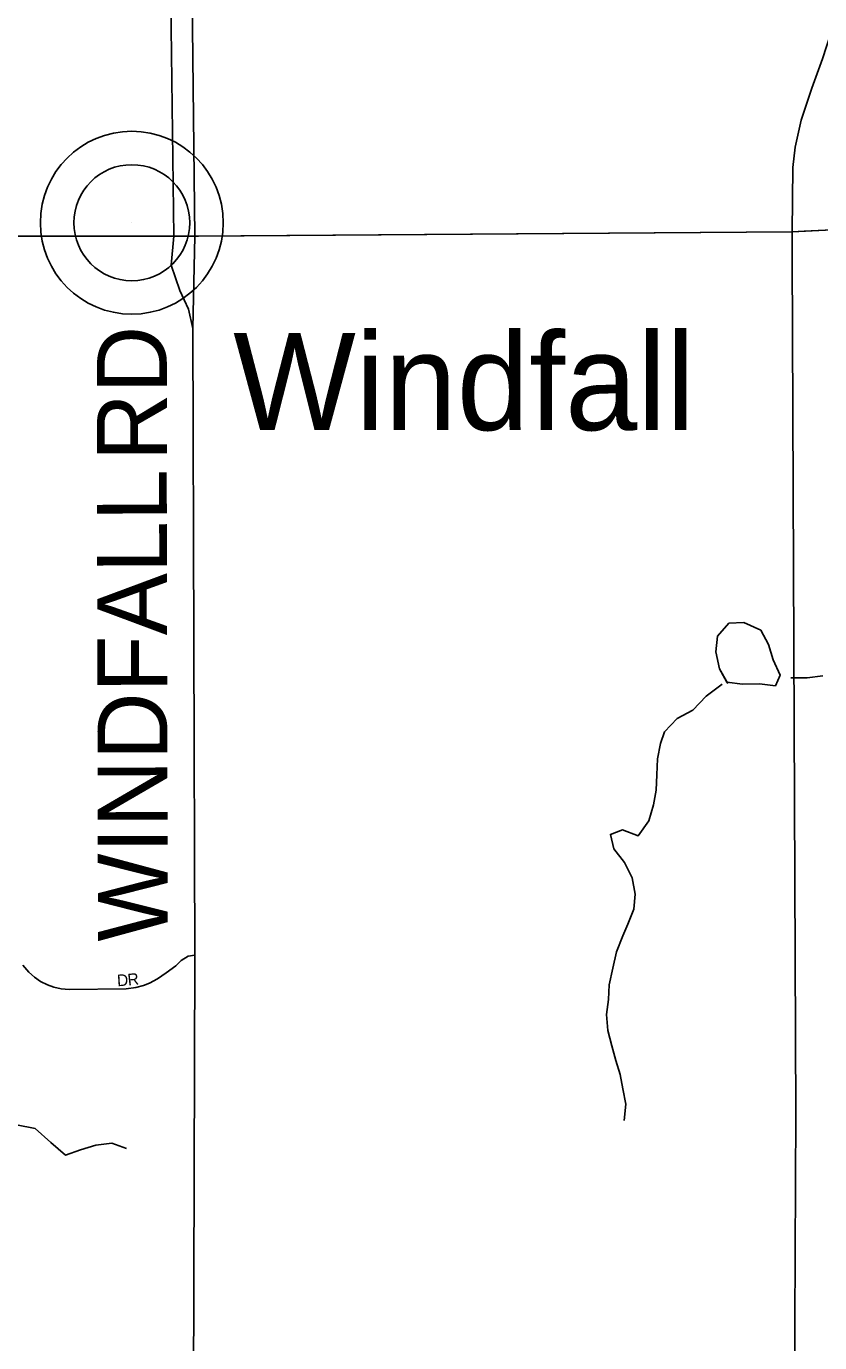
# Model space of a CAD drawing. Extents: x 1985906 to 2277390, y 930619 to 1324581.
# Drawn here: x 2164849 to 2168256, y 1138503 to 1144156 of the extents above; entities that cross this region are included whole.
import ezdxf

# ---------------------------------------------------------------- set-up
doc = ezdxf.new("R2010")
doc.units = 0
for name, color, linetype in [('GM_X_County_Road', 7, 'Continuous'), ('GM_X_County_Road_Text', 7, 'Continuous'), ('GM_X_Minor_Lake', 7, 'Continuous'), ('GM_X_Minor_River', 7, 'Continuous'), ('GM_X_State_Route', 7, 'Continuous'), ('GM_X_Township', 7, 'Continuous'), ('GM_X_Township_Road', 7, 'Continuous'), ('GM_X_Township_Subdivision', 7, 'Continuous'), ('GM_X_Township_Subdivision_Text', 7, 'Continuous'), ('GM_X_Unincorporated', 7, 'Continuous'), ('GM_X_Unincorporated_Location', 7, 'Continuous'), ('GM_X_Unincorporated_Text', 7, 'Continuous')]:
    doc.layers.add(name, color=color, linetype=linetype)

msp = doc.modelspace()

# ---------------------------------------------------------------- linework, layer by layer
at = {"layer": 'GM_X_County_Road'}
for points in [[(2165482.4, 1143254), (2165482.4, 1143254), (2165470.4, 1144148.4), (2165470.4, 1144411.3), (2165430.8, 1146527.8), (2165462.5, 1150404.1)], [(2165594.2, 1136655.6), (2165588.2, 1136701.9), (2165566, 1137828.9), (2165573.1, 1140167.1), (2165564.4, 1142857.3), (2165545.8, 1142940.8), (2165508.7, 1143021.1), (2165471.6, 1143129.3), (2165482.4, 1143254)]]:
    msp.add_lwpolyline(points, dxfattribs=at)
at = {"layer": 'GM_X_Minor_Lake'}
for points in [[(2168067, 1141323), (2168086.2, 1141369.4), (2168057, 1141435), (2168035.9, 1141500.8), (2168002.9, 1141562.3), (2167930.4, 1141595.1), (2167866.6, 1141592), (2167817.6, 1141537), (2167810.8, 1141468.8), (2167826, 1141396.9), (2167857.9, 1141339.3)], [(2168067, 1141323), (2168086.2, 1141369.4), (2168057, 1141435), (2168035.9, 1141500.8), (2168002.9, 1141562.3), (2167930.4, 1141595.1), (2167866.6, 1141592), (2167817.6, 1141537), (2167810.8, 1141468.8), (2167826, 1141396.9), (2167861.1, 1141333.4)], [(2167857, 1141339.4), (2167925.1, 1141330.5), (2167997, 1141331.8), (2168067, 1141323)], [(2167857.9, 1141339.3), (2167925.1, 1141330.5), (2167997, 1141331.8), (2168067, 1141323)]]:
    msp.add_lwpolyline(points, dxfattribs=at)
at = {"layer": 'GM_X_Minor_River'}
for points in [[(2168270, 1141366.6), (2168202.2, 1141357.4), (2168132.3, 1141358.2)], [(2167416.8, 1139456.3), (2167423.5, 1139526.5), (2167410.4, 1139592.4), (2167399.3, 1139654.3), (2167380.3, 1139714.1), (2167363.2, 1139777.9), (2167346.1, 1139843.7), (2167340.9, 1139911.8), (2167349.7, 1139976), (2167352.6, 1140040.2), (2167367.3, 1140110.6), (2167384.1, 1140181), (2167410.8, 1140249.6), (2167431.9, 1140300.1), (2167458.7, 1140364.6), (2167463.6, 1140428.8), (2167450.4, 1140498.7), (2167417.3, 1140564.3), (2167372.3, 1140623.6), (2167357.2, 1140685.4), (2167408.8, 1140704.4), (2167477.2, 1140679.5), (2167522, 1140744.4), (2167542.7, 1140812.9), (2167553.6, 1140875.2), (2167556.4, 1140941.4), (2167559.2, 1141009.6), (2167572, 1141075.9), (2167589.1, 1141126.3), (2167644.1, 1141183.4), (2167711.3, 1141218.6), (2167768.2, 1141279.7), (2167837.2, 1141331)], [(2164806.8, 1139438.6), (2164886.9, 1139422), (2164953.9, 1139363), (2165016.8, 1139308), (2165082.3, 1139331.2), (2165147.8, 1139350.4), (2165215.6, 1139359.6), (2165279.9, 1139336.7)]]:
    msp.add_lwpolyline(points, dxfattribs=at)
at = {"layer": 'GM_X_State_Route'}
for points in [[(2168189.2, 1143276), (2168310.4, 1143281.3), (2170164.3, 1143287.1), (2173370.3, 1143303.6), (2173555.1, 1143298), (2174315.3, 1143305.5), (2179295.7, 1143339.1), (2182902.7, 1143351.6), (2184732.2, 1143359.5), (2187503.9, 1143367.9), (2190722.1, 1143376.2)], [(2165588.6, 1143255), (2168137.3, 1143273.8), (2168189.2, 1143276)], [(2164244.3, 1143254.7), (2165383.4, 1143254.1)], [(2165383.4, 1143254.1), (2165482.4, 1143254), (2165535.5, 1143254.5)], [(2165535.5, 1143254.5), (2165573.1, 1143254.9), (2165588.6, 1143255)]]:
    msp.add_lwpolyline(points, dxfattribs=at)
at = {"layer": 'GM_X_Township'}
for points in [[(2168310.4, 1143281.3), (2168137.3, 1143273.8), (2165573.1, 1143254.9), (2165492.6, 1150411.1), (2165484.7, 1152262.1), (2165479, 1152728.9), (2165479.2, 1155198), (2165422.7, 1161230.6), (2165382.3, 1165399.2), (2165357.7, 1167072.5), (2167756.8, 1167110.4), (2167977.1, 1167113.9), (2171016.3, 1167170.2)], [(2165484.7, 1152262.1), (2165492.6, 1150411.1), (2165573.1, 1143254.9), (2165482.4, 1143254), (2164236.3, 1143254.7), (2163409.6, 1143245.2), (2163253.9, 1143246.8), (2162948.2, 1143251.3), (2162565.3, 1143246.3), (2162172.1, 1143244.2), (2161258.7, 1143239.3), (2160904.6, 1143234.6), (2160317.4, 1143220.4), (2159339.8, 1143195.5), (2158223.8, 1143235.3), (2158191.1, 1143237.8), (2148868.6, 1143156.5)], [(2165632.9, 1123203.2), (2165639.1, 1129787.2), (2165639.2, 1129840.4), (2165594.2, 1136655.6), (2165588.2, 1136701.9), (2165566, 1137828.9), (2165573.1, 1140167.1), (2165564.4, 1142857.3), (2165573.1, 1143254.9), (2168137.3, 1143273.8), (2168310.4, 1143281.3)], [(2148868.6, 1143156.5), (2158191.1, 1143237.8), (2158223.8, 1143235.3), (2159339.8, 1143195.5), (2160317.4, 1143220.4), (2160904.6, 1143234.6), (2161258.7, 1143239.3), (2162172.1, 1143244.2), (2162565.3, 1143246.3), (2162948.2, 1143251.3), (2163253.9, 1143246.8), (2163409.6, 1143245.2), (2164236.3, 1143254.7), (2165482.4, 1143254), (2165573.1, 1143254.9), (2165564.4, 1142857.3), (2165573.1, 1140167.1), (2165566, 1137828.9), (2165588.2, 1136701.9), (2165594.2, 1136655.6), (2165639.2, 1129840.4), (2165639.1, 1129787.2), (2165632.9, 1123203.2)]]:
    msp.add_lwpolyline(points, dxfattribs=at)
at = {"layer": 'GM_X_Township_Road'}
for points in [[(2168137.3, 1143273.8), (2168141.1, 1143549.6), (2168150.6, 1143637.1), (2168177.2, 1143753.2), (2168222.9, 1143890.2), (2168268.5, 1144015.8), (2168304.5, 1144125.9), (2168315.7, 1144178), (2168316.2, 1144466.5)], [(2168137.7, 1143169.2), (2168137.3, 1143273.8)], [(2168150.8, 1136581.7), (2168147.7, 1138285.6), (2168153.9, 1139488.6), (2168137.7, 1143169.2)]]:
    msp.add_lwpolyline(points, dxfattribs=at)
at = {"layer": 'GM_X_Township_Subdivision'}
msp.add_lwpolyline([(2164833.8, 1140124.1), (2164859.2, 1140093.8), (2164884, 1140071.8), (2164910.4, 1140053.8), (2164940.1, 1140038.9), (2164967.5, 1140029.1), (2164999.1, 1140022.1), (2165033.6, 1140019.1), (2165278.3, 1140022.1), (2165319.7, 1140028), (2165352, 1140036.9), (2165378.1, 1140047), (2165412, 1140064.7), (2165449.8, 1140091.1), (2165490.8, 1140121.5), (2165514.3, 1140143.7), (2165543.6, 1140162.2), (2165573.1, 1140167.1)], dxfattribs=at)
at = {"layer": 'GM_X_Unincorporated'}
for radius in [392.8, 249]:
    msp.add_circle((2165302.1, 1143312.3), radius, dxfattribs=at)
at = {"layer": 'GM_X_Unincorporated_Location'}
msp.add_line((2165302.1, 1143312.3), (2165302.1, 1143312.3), dxfattribs=at)

# ---------------------------------------------------------------- texts
at = {"layer": 'GM_X_County_Road_Text'}
for s, rotation, p in [('RD', 90, (2165452.5, 1142289.7)), ('WINDFALL', 90.1317, (2165456.8, 1140225.8))]:
    msp.add_text(s, height=300, rotation=rotation, dxfattribs=at).set_placement(p)
at = {"layer": 'GM_X_Township_Subdivision_Text'}
for s, rotation, p in [('D', 3.5654, (2165240, 1140033.1)), ('R', 6.5728, (2165286.7, 1140036.1))]:
    msp.add_text(s, height=50, rotation=rotation, dxfattribs=at).set_placement(p)
at = {"layer": 'GM_X_Unincorporated_Text'}
msp.add_text('Windfall', height=417, rotation=0, dxfattribs=at).set_placement((2165737.6, 1142421.5))

doc.saveas('drawing.dxf')
